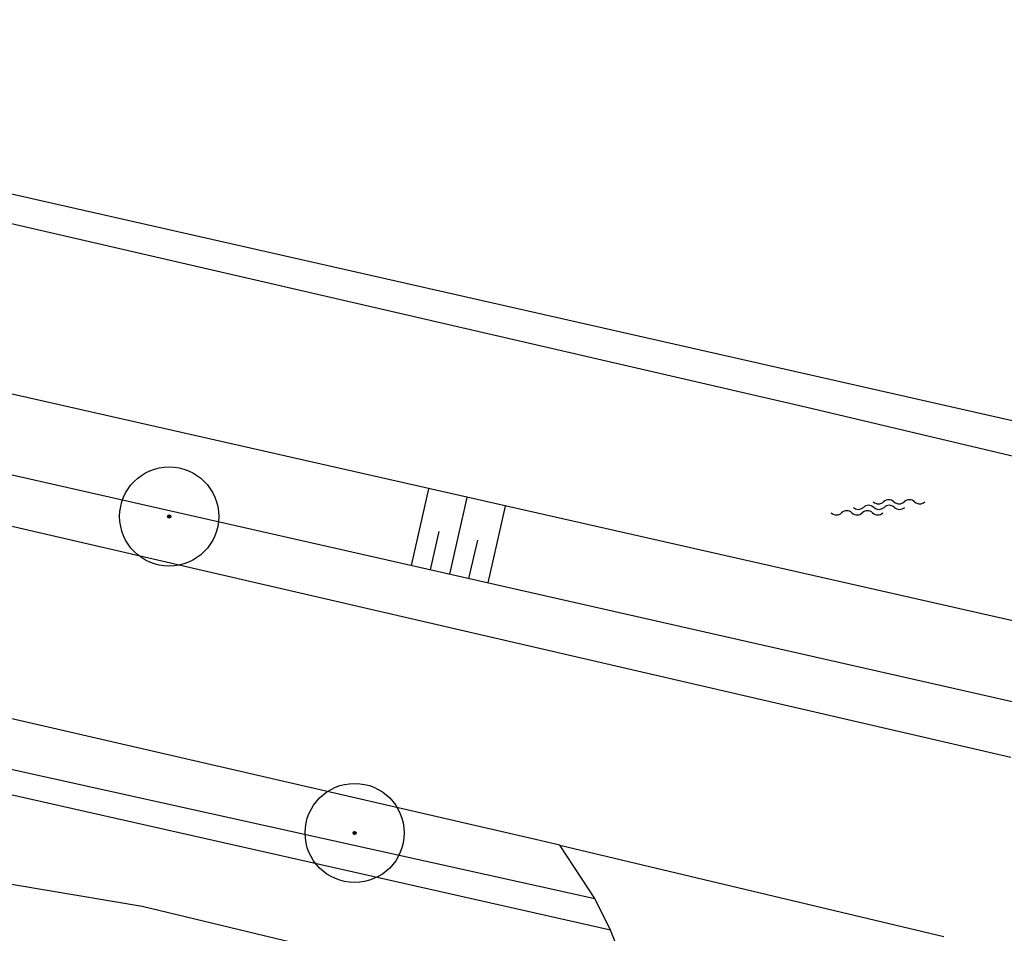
# Model space of a CAD drawing. Header units: metres. Extents: x 116958 to 118326, y 475500 to 477904.
# Tile 860 of 1001: x 117678 to 117703, y 476725 to 476749. Entities that reach past the tile are written whole.
import ezdxf

# ---------------------------------------------------------------- set-up
doc = ezdxf.new("R2010")
doc.units = ezdxf.units.M
doc.header["$LTSCALE"] = 0.2
doc.layers.get('0').update_dxf_attribs({"color": 6})
for name, color, linetype in [('B-WE-GR-BOOM-G', 252, 'Continuous'), ('B-WE-GW-WATERGANG_INSTEEK-G', 252, 'Continuous'), ('B-WE-GW-WATERGANG_WATERLIJN-G', 252, 'Continuous'), ('B-WE-VH-VERHARDING_ASFALT-GV', 252, 'Continuous')]:
    doc.layers.add(name, color=color, linetype=linetype)

# ---------------------------------------------------------------- blocks, each defined once
blk = doc.blocks.new('BGTWT')
for centre, start_param, end_param in [((-0.0242, -0.0577), 5.873058, 6.693313), ((0.0009, 0.0715), 2.731465, 3.55172), ((0.0271, -0.0435), 5.873058, 6.693313), ((0.0283, -0.0577), 5.873058, 6.693313), ((0.0534, 0.0715), 2.731465, 3.55172), ((0.0796, -0.0435), 5.873058, 6.693313), ((0.1059, 0.0715), 2.731465, 3.55172), ((-0.1059, 0.0435), 2.731465, 3.55172), ((-0.0796, -0.0715), 5.873058, 6.693313), ((-0.0534, 0.0435), 2.731465, 3.55172), ((-0.0504, 0.0573), 2.731465, 3.55172), ((-0.0271, -0.0715), 5.873058, 6.693313), ((-0.0009, 0.0435), 2.731465, 3.55172), ((0.0021, 0.0573), 2.731465, 3.55172), ((0.0545, 0.0573), 2.731465, 3.55172)]:
    blk.add_ellipse(centre, major_axis=(0, 0.0627), ratio=0.52488, start_param=start_param, end_param=end_param)
blk = doc.blocks.new('Bestboom')
h = blk.add_hatch(color=256)
h.dxf.hatch_style = 1
h.paths.add_polyline_path([(41, 0, 1), (-41, 0, 1)])
for radius in [1260, 41.1]:
    blk.add_circle((0, 0), radius)

msp = doc.modelspace()

# ---------------------------------------------------------------- linework, layer by layer
at = {"layer": 'B-WE-GW-WATERGANG_INSTEEK-G', "flags": 128}
for points in [[(117730.736, 476732.101), (117668.888, 476746.109), (117667.131, 476747.231), (117667.056, 476749.609), (117685.832, 476824.841), (117687.586, 476824.841), (117727.427, 476815.235), (117748.35, 476810.191), (117748.872, 476811.865)], [(117663.891, 476740.109), (117728.293, 476725.518)], [(117688.001, 476734.647), (117688.443, 476736.597)], [(117688.976, 476734.426), (117689.418, 476736.376)], [(117689.951, 476734.205), (117690.393, 476736.155)], [(117688.489, 476734.536), (117688.709, 476735.512)], [(117689.464, 476734.315), (117689.685, 476735.291)]]:
    msp.add_lwpolyline(points, dxfattribs=at)
at = {"layer": 'B-WE-GW-WATERGANG_WATERLIJN-G', "flags": 128}
for points in [[(117683.489, 476823.905), (117678.456, 476802.033), (117670.828, 476769.746), (117665.744, 476748.517), (117665.74, 476748.088), (117665.804, 476747.663), (117665.934, 476747.254), (117666.135, 476746.856), (117666.397, 476746.495), (117666.715, 476746.182), (117667.08, 476745.925), (117667.481, 476745.73), (117698.055, 476738.669), (117729.929, 476731.115), (117730.45, 476730.992)], [(117729.468, 476727.189), (117714.288, 476730.742), (117664.333, 476742.059)], [(117657.407, 476730.111), (117658.602, 476730.675), (117662.042, 476730.081), (117675.562, 476726.925), (117681.151, 476725.984), (117686.299, 476724.746), (117687.844, 476724.44), (117689.539, 476724.02), (117691.378, 476723.126), (117690.799, 476721.062), (117690.636, 476720.481), (117683.666, 476721.791), (117676.164, 476723.655), (117674.02, 476724.099), (117672.788, 476724.152), (117666.767, 476726.098), (117664.411, 476727.031), (117662.351, 476727.212), (117660.85, 476726.818)]]:
    msp.add_lwpolyline(points, dxfattribs=at)
at = {"layer": 'B-WE-VH-VERHARDING_ASFALT-GV'}
for p, q in [((117666.784, 476738.208), (117703.238, 476729.768)), ((117658.404, 476733.765), (117692.66, 476726.174)), ((117691.044, 476727.703), (117665.709, 476733.545)), ((117693.064, 476725.374), (117658.281, 476733.209)), ((117691.775, 476727.535), (117691.044, 476727.703)), ((117691.775, 476727.535), (117701.533, 476725.211)), ((117692.66, 476726.174), (117691.775, 476727.535)), ((117693.064, 476725.374), (117692.66, 476726.174)), ((117693.305, 476724.756), (117693.064, 476725.374))]:
    msp.add_line(p, q, dxfattribs=at)

# ---------------------------------------------------------------- block references
at = {"layer": 'B-WE-GR-BOOM-G', "xscale": 0.001, "yscale": 0.001, "zscale": 0.001}
for p in [(117681.843, 476735.891), (117686.557, 476727.844)]:
    msp.add_blockref('Bestboom', p, dxfattribs=at)
at = {"layer": 'B-WE-GW-WATERGANG_WATERLIJN-G', "xscale": 10, "yscale": 10, "zscale": 10}
msp.add_blockref('BGTWT', (117699.865, 476736.125), dxfattribs=at)

doc.saveas('drawing.dxf')
